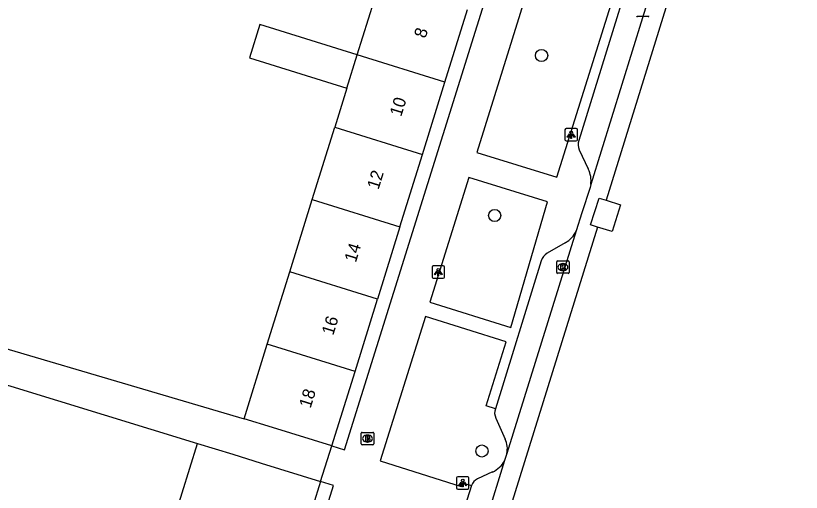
# Model space of a CAD drawing. Extents: x 163010 to 163853, y 382793 to 383982.
# Drawn here: x 163729.5 to 163792.7, y 383274.1 to 383312.5 of the extents above; entities that cross this region are included whole.
import ezdxf

# ---------------------------------------------------------------- set-up
doc = ezdxf.new("R2010")
doc.units = 0
for name, color, linetype in [('IMGEO_Boom', 7, 'Continuous'), ('IMGEO_Brandkraan', 7, 'Continuous'), ('IMGEO_Kolk', 7, 'Continuous'), ('IMGEO_Lichtpunt', 7, 'Continuous'), ('IMGEO_Pand', 7, 'Continuous'), ('IMGEO_Pand_nummerreeks', 7, 'Continuous'), ('IMGEO_Parkeervlak_open', 7, 'Continuous'), ('IMGEO_Rijbaan_lokaal_gesloten', 7, 'Continuous'), ('IMGEO_Rijbaan_lokaal_open', 7, 'Continuous'), ('IMGEO_Voetpad_open', 7, 'Continuous')]:
    doc.layers.add(name, color=color, linetype=linetype)

msp = doc.modelspace()

# ---------------------------------------------------------------- linework, layer by layer
at = {"layer": 'IMGEO_Boom'}
for centre in [(163771.792, 383309.284), (163768.02, 383296.393), (163766.995, 383277.43)]:
    msp.add_circle(centre, 0.489, dxfattribs=at)
at = {"layer": 'IMGEO_Brandkraan'}
for p, q in [((163757.29, 383278.004), (163757.29, 383278.856)), ((163757.365, 383278.93), (163758.217, 383278.93)), ((163757.778, 383278.71), (163757.803, 383278.71)), ((163758.291, 383278.856), (163758.291, 383278.004)), ((163758.217, 383277.93), (163757.365, 383277.93)), ((163757.801, 383278.15), (163757.776, 383278.15))]:
    msp.add_line(p, q, dxfattribs=at)
for points in [[(163757.29, 383278.004), (163757.29, 383278.856)], [(163757.365, 383278.93), (163758.217, 383278.93)], [(163757.638, 383278.63), (163757.638, 383278.23), (163757.851, 383278.23)], [(163757.869, 383278.63), (163757.638, 383278.63)], [(163757.817, 383278.549), (163757.763, 383278.549), (163757.763, 383278.473)], [(163757.763, 383278.473), (163757.816, 383278.473)], [(163758.291, 383278.856), (163758.291, 383278.004)], [(163758.217, 383277.93), (163757.365, 383277.93)], [(163757.825, 383278.397), (163757.763, 383278.397), (163757.763, 383278.316)], [(163757.763, 383278.316), (163757.825, 383278.316)]]:
    msp.add_lwpolyline(points, dxfattribs=at)
for centre, radius, start, end in [((163757.367, 383278.854), 0.0765, 91.55205, 178.44795), ((163757.367, 383278.854), 0.0765, 91.55205, 178.44795), ((163757.818, 383278.511), 0.0379, 267.82845, 90.93552), ((163757.873, 383278.485), 0.145, 59.4692, 91.53667), ((163757.898, 383278.532), 0.0922, 285.51372, 58.15012), ((163757.903, 383278.34), 0.105, 301.31148, 78.98903), ((163758.215, 383278.854), 0.0765, 1.55205, 88.44795), ((163758.215, 383278.854), 0.0765, 1.55205, 88.44795), ((163757.367, 383278.006), 0.0765, 181.55205, 268.44795), ((163757.367, 383278.006), 0.0765, 181.55205, 268.44795), ((163757.826, 383278.356), 0.0404, 269.87594, 90.50774), ((163757.857, 383278.481), 0.251, 268.66757, 293.53466), ((163758.215, 383278.006), 0.0765, 271.55205, 358.44795), ((163758.215, 383278.006), 0.0765, 271.55205, 358.44795)]:
    msp.add_arc(centre, radius, start, end, dxfattribs=at)
for centre, major_axis, ratio, start_param, end_param in [((163757.777, 383278.43), (-0.387, 0.002), 0.722429, 4.712389, 7.853982), ((163757.802, 383278.43), (-0.39, 0.002), 0.717154, 1.570796, 4.712389)]:
    msp.add_ellipse(centre, major_axis=major_axis, ratio=ratio, start_param=start_param, end_param=end_param, dxfattribs=at)
at = {"layer": 'IMGEO_Kolk'}
for p, q in [((163780.354, 383312.411), (163779.502, 383312.411)), ((163773.006, 383291.812), (163773.006, 383292.664)), ((163773.081, 383292.738), (163773.933, 383292.738)), ((163773.494, 383292.518), (163773.519, 383292.518)), ((163774.007, 383292.664), (163774.007, 383291.812)), ((163773.933, 383291.738), (163773.081, 383291.738)), ((163773.517, 383291.958), (163773.492, 383291.958))]:
    msp.add_line(p, q, dxfattribs=at)
for points in [[(163780.354, 383312.411), (163779.502, 383312.411)], [(163773.006, 383291.812), (163773.006, 383292.664)], [(163773.081, 383292.738), (163773.933, 383292.738)], [(163773.327, 383292.438), (163773.45, 383292.438), (163773.45, 383292.287), (163773.58, 383292.438), (163773.744, 383292.438), (163773.598, 383292.287), (163773.751, 383292.038), (163773.599, 383292.038), (163773.514, 383292.202), (163773.45, 383292.135), (163773.45, 383292.038), (163773.327, 383292.038), (163773.327, 383292.438)], [(163774.007, 383292.664), (163774.007, 383291.812)], [(163773.933, 383291.738), (163773.081, 383291.738)]]:
    msp.add_lwpolyline(points, dxfattribs=at)
for centre, start, end in [((163779.504, 383312.487), 181.55205, 268.44795), ((163779.504, 383312.487), 181.55205, 268.44795), ((163780.352, 383312.487), 271.55205, 358.44795), ((163780.352, 383312.487), 271.55205, 358.44795), ((163773.083, 383292.662), 91.55205, 178.44795), ((163773.083, 383292.662), 91.55205, 178.44795), ((163773.931, 383292.662), 1.55205, 88.44795), ((163773.931, 383292.662), 1.55205, 88.44795), ((163773.083, 383291.814), 181.55205, 268.44795), ((163773.083, 383291.814), 181.55205, 268.44795), ((163773.931, 383291.814), 271.55205, 358.44795), ((163773.931, 383291.814), 271.55205, 358.44795)]:
    msp.add_arc(centre, 0.0765, start, end, dxfattribs=at)
for centre, major_axis, ratio, start_param, end_param in [((163773.493, 383292.238), (-0.387, 0.002), 0.722429, 4.712389, 7.853982), ((163773.518, 383292.238), (-0.39, 0.002), 0.717154, 1.570796, 4.712389)]:
    msp.add_ellipse(centre, major_axis=major_axis, ratio=ratio, start_param=start_param, end_param=end_param, dxfattribs=at)
at = {"layer": 'IMGEO_Lichtpunt'}
for p, q in [((163773.674, 383303.296), (163773.674, 383302.489)), ((163773.674, 383303.296), (163773.674, 383302.489)), ((163774.576, 383303.391), (163773.768, 383303.391)), ((163774.576, 383303.391), (163773.768, 383303.391)), ((163774.67, 383302.489), (163774.67, 383303.296)), ((163774.67, 383302.489), (163774.67, 383303.296)), ((163773.768, 383302.395), (163774.576, 383302.395)), ((163773.768, 383302.395), (163774.576, 383302.395)), ((163763.882, 383292.334), (163763.074, 383292.334)), ((163763.882, 383292.334), (163763.074, 383292.334)), ((163762.98, 383292.239), (163762.98, 383291.432)), ((163762.98, 383292.239), (163762.98, 383291.432)), ((163763.976, 383291.432), (163763.976, 383292.239)), ((163763.976, 383291.432), (163763.976, 383292.239)), ((163763.074, 383291.338), (163763.882, 383291.338)), ((163763.074, 383291.338), (163763.882, 383291.338)), ((163764.955, 383275.259), (163764.955, 383274.452)), ((163764.955, 383275.259), (163764.955, 383274.452)), ((163765.857, 383275.354), (163765.049, 383275.354)), ((163765.857, 383275.354), (163765.049, 383275.354)), ((163765.951, 383274.452), (163765.951, 383275.259)), ((163765.951, 383274.452), (163765.951, 383275.259)), ((163765.049, 383274.358), (163765.857, 383274.358)), ((163765.049, 383274.358), (163765.857, 383274.358))]:
    msp.add_line(p, q, dxfattribs=at)
for points in [[(163774.048, 383302.96), (163774.087, 383302.932), (163773.899, 383302.67), (163773.861, 383302.697), (163774.048, 383302.96)], [(163774.15, 383302.912), (163774.197, 383302.912), (163774.197, 383302.59), (163774.15, 383302.59), (163774.15, 383302.912)], [(163774.26, 383302.932), (163774.298, 383302.959), (163774.485, 383302.697), (163774.446, 383302.669), (163774.26, 383302.932)], [(163763.354, 383291.903), (163763.393, 383291.875), (163763.205, 383291.613), (163763.167, 383291.64), (163763.354, 383291.903)], [(163763.456, 383291.855), (163763.503, 383291.855), (163763.503, 383291.533), (163763.456, 383291.533), (163763.456, 383291.855)], [(163763.566, 383291.875), (163763.604, 383291.902), (163763.791, 383291.64), (163763.752, 383291.612), (163763.566, 383291.875)], [(163765.329, 383274.923), (163765.368, 383274.895), (163765.18, 383274.633), (163765.142, 383274.66), (163765.329, 383274.923)], [(163765.431, 383274.875), (163765.478, 383274.875), (163765.478, 383274.553), (163765.431, 383274.553), (163765.431, 383274.875)], [(163765.541, 383274.895), (163765.579, 383274.922), (163765.766, 383274.66), (163765.727, 383274.632), (163765.541, 383274.895)]]:
    msp.add_lwpolyline(points, dxfattribs=at)
for centre in [(163774.173, 383303.094), (163763.479, 383292.037), (163765.454, 383275.057)]:
    msp.add_circle(centre, 0.0994, dxfattribs=at)
for centre, start, end in [((163773.768, 383303.296), 90, 180), ((163773.768, 383303.296), 90, 180), ((163774.576, 383303.296), 0, 90), ((163774.576, 383303.296), 0, 90), ((163773.768, 383302.489), 180, 270), ((163773.768, 383302.489), 180, 270), ((163774.576, 383302.489), 270, 0), ((163774.576, 383302.489), 270, 360), ((163763.074, 383292.239), 90, 180), ((163763.074, 383292.239), 90, 180), ((163763.882, 383292.239), 0, 90), ((163763.882, 383292.239), 0, 90), ((163763.074, 383291.432), 180, 270), ((163763.074, 383291.432), 180, 270), ((163763.882, 383291.432), 270, 0), ((163763.882, 383291.432), 270, 360), ((163765.049, 383275.259), 90, 180), ((163765.049, 383275.259), 90, 180), ((163765.857, 383275.259), 0, 90), ((163765.857, 383275.259), 0, 90), ((163765.049, 383274.452), 180, 270), ((163765.049, 383274.452), 180, 270), ((163765.857, 383274.452), 270, 0), ((163765.857, 383274.452), 270, 360)]:
    msp.add_arc(centre, 0.0946, start, end, dxfattribs=at)
at = {"layer": 'IMGEO_Pand'}
for points in [[(163756.963, 383309.335), (163758.771, 383315.161)], [(163764.019, 383307.145), (163765.827, 383312.971)], [(163756.963, 383309.335), (163749.141, 383311.763), (163748.31, 383309.083), (163756.131, 383306.655)], [(163756.131, 383306.655), (163756.963, 383309.335)], [(163764.019, 383307.145), (163756.963, 383309.335)], [(163762.211, 383301.32), (163764.019, 383307.145)], [(163756.131, 383306.655), (163755.155, 383303.51)], [(163753.347, 383297.684), (163755.155, 383303.51)], [(163755.155, 383303.51), (163762.211, 383301.32)], [(163760.403, 383295.494), (163762.211, 383301.32)], [(163751.539, 383291.858), (163753.347, 383297.684)], [(163753.347, 383297.684), (163760.403, 383295.494)], [(163760.403, 383295.494), (163758.595, 383289.668)], [(163749.731, 383286.032), (163751.539, 383291.858)], [(163758.595, 383289.668), (163751.539, 383291.858)], [(163756.786, 383283.842), (163758.595, 383289.668)], [(163747.869, 383280.032), (163749.731, 383286.032)], [(163756.786, 383283.842), (163749.731, 383286.032)], [(163754.924, 383277.842), (163756.786, 383283.842)], [(163754.924, 383277.842), (163750.149, 383279.324), (163747.869, 383280.032)], [(163745.11, 383271.197), (163742.269, 383272.08), (163744.124, 383278.046)], [(163744.124, 383278.046), (163746.965, 383277.163), (163749.231, 383276.46), (163754.006, 383274.978)], [(163754.006, 383274.978), (163752.15, 383269.008)]]:
    msp.add_lwpolyline(points, dxfattribs=at)
at = {"layer": 'IMGEO_Parkeervlak_open'}
for points in [[(163768.111, 383280.08), (163768.856, 383278.383)], [(163767.855, 383275.74), (163766.629, 383275.191)]]:
    msp.add_lwpolyline(points, dxfattribs=at)
for centre, radius, start, end in [((163768.99, 383280.5), 0.974, 159.93317, 205.53389), ((163767.311, 383277.611), 1.727, 346.90403, 26.5328), ((163766.946, 383277.658), 2.123, 295.34561, 331.85112), ((163767.079, 383274.304), 0.994, 116.93382, 159.66776)]:
    msp.add_arc(centre, radius, start, end, dxfattribs=at)
at = {"layer": 'IMGEO_Rijbaan_lokaal_gesloten'}
for points in [[(163776.299, 383295.466), (163775.736, 383295.642), (163776.413, 383297.8), (163776.974, 383297.624)], [(163776.974, 383297.624), (163778.133, 383297.261), (163777.456, 383295.103), (163776.299, 383295.466)]]:
    msp.add_lwpolyline(points, dxfattribs=at)
at = {"layer": 'IMGEO_Rijbaan_lokaal_open'}
for points in [[(163792.677, 383347.837), (163785.509, 383325.179), (163776.974, 383297.624)], [(163784.07, 383325.768), (163775.748, 383298.893)], [(163775.748, 383298.893), (163775.689, 383298.657), (163775.041, 383296.615), (163774.582, 383295.164)], [(163776.299, 383295.466), (163762.051, 383249.623)], [(163774.582, 383295.164), (163768.993, 383277.22)], [(163768.993, 383277.22), (163768.818, 383276.657)], [(163768.818, 383276.657), (163765.97, 383267.421)]]:
    msp.add_lwpolyline(points, dxfattribs=at)
at = {"layer": 'IMGEO_Voetpad_open'}
for points in [[(163754.924, 383277.842), (163755.953, 383277.521), (163770.567, 383324.38), (163769.499, 383324.801)], [(163781.251, 383323.35), (163774.782, 383302.438)], [(163777.944, 383315.239), (163771.49, 383317.25), (163766.58, 383301.471), (163773.013, 383299.484), (163777.944, 383315.239)], [(163721.178, 383303.442), (163720.468, 383298.753), (163720.269, 383298.783), (163720.242, 383298.604), (163719.654, 383294.735), (163719.131, 383291.295), (163719.131, 383288.499), (163747.869, 383280.032)], [(163774.813, 383301.674), (163775.55, 383300.142)], [(163772.254, 383297.488), (163765.948, 383299.463), (163762.813, 383289.413), (163769.314, 383287.37), (163772.254, 383297.488)], [(163773.697, 383294.204), (163772.232, 383293.354)], [(163771.762, 383292.738), (163768.075, 383280.834)], [(163768.075, 383280.834), (163767.341, 383281.063), (163768.955, 383286.219), (163762.456, 383288.265), (163758.813, 383276.635), (163765.312, 383274.584), (163765.432, 383274.879), (163766.147, 383274.65)], [(163717.898, 383283.185), (163718.207, 383285.214), (163721.574, 383284.961), (163744.124, 383278.046)], [(163754.006, 383274.978), (163754.924, 383277.842)], [(163739.427, 383228.092), (163740.422, 383227.724), (163755.058, 383274.65), (163754.006, 383274.978)], [(163766.147, 383274.65), (163764.951, 383270.83)]]:
    msp.add_lwpolyline(points, dxfattribs=at)
for centre, radius, start, end in [((163775.994, 383302.105), 1.257, 164.62204, 200.02507), ((163773.528, 383299.181), 2.238, 352.60002, 25.4159), ((163772.697, 383296.014), 2.067, 298.92004, 335.73559), ((163772.733, 383292.484), 1.003, 119.94654, 165.36714)]:
    msp.add_arc(centre, radius, start, end, dxfattribs=at)

# ---------------------------------------------------------------- texts
at = {"layer": 'IMGEO_Pand_nummerreeks'}
for s, rotation, p in [('8', 72.75685, (163762.457, 383310.614)), ('10', 72.75418, (163760.499, 383304.304)), ('12', 72.75685, (163758.675, 383298.429)), ('14', 72.75685, (163756.854, 383292.561)), ('16', 72.75685, (163755.032, 383286.691)), ('18', 72.75685, (163753.211, 383280.825))]:
    msp.add_text(s, height=1, rotation=rotation, dxfattribs=at).set_placement(p)

doc.saveas('drawing.dxf')
